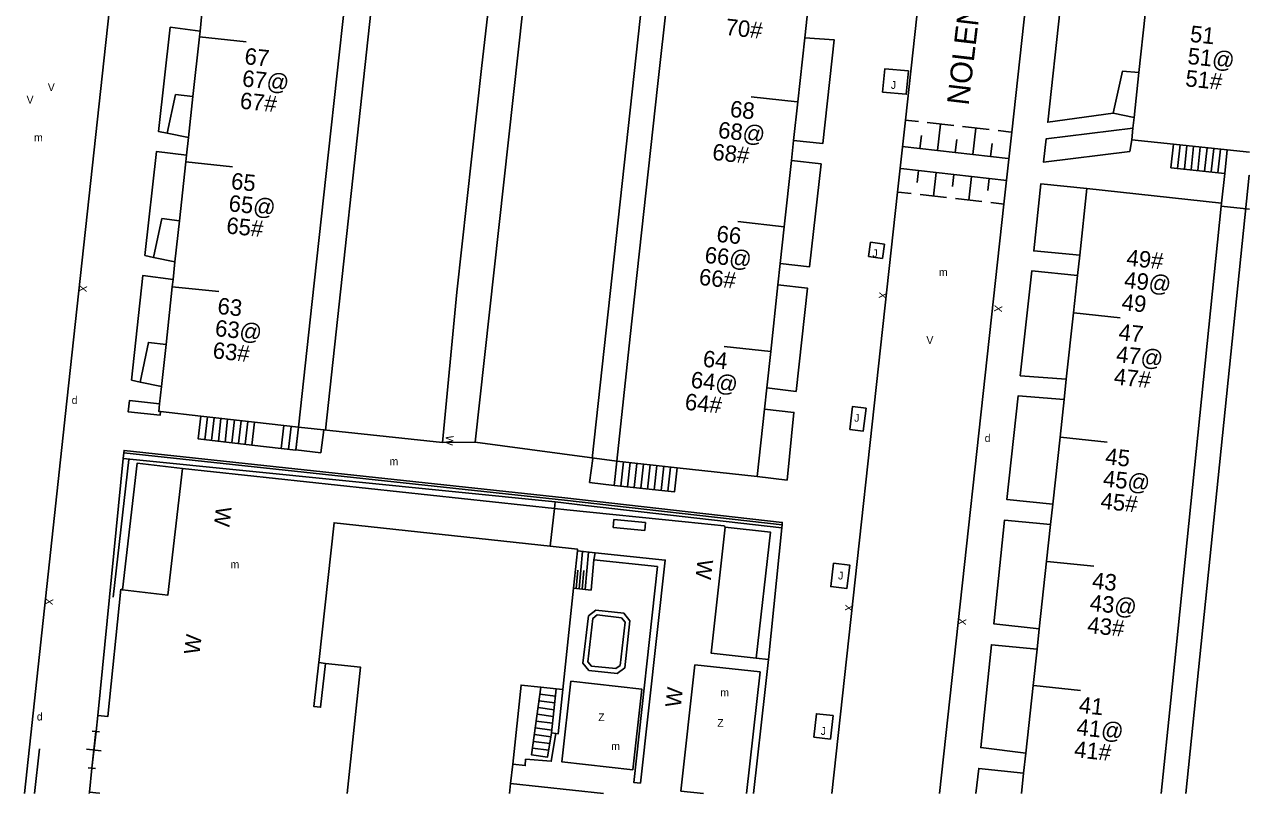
# Model space of a CAD drawing. Extents: x 134999 to 136502, y 457398 to 459002.
# Drawn here: x 136421.6 to 136500, y 457400 to 457449.2 of the extents above; entities that cross this region are included whole.
import ezdxf

# ---------------------------------------------------------------- set-up
doc = ezdxf.new("R2010")
doc.units = 0
for name, color, linetype in [('RI_DGTB_15', 7, 'Continuous'), ('RI_DGTB_18', 7, 'Continuous'), ('RI_DGTB_19', 7, 'Continuous'), ('RI_DGTB_2', 7, 'Continuous'), ('RI_DGTB_23', 7, 'Continuous'), ('RI_DGTB_28', 7, 'Continuous'), ('RI_DGTB_29', 7, 'Continuous'), ('RI_DGTB_3', 7, 'Continuous'), ('RI_DGTB_30', 7, 'Continuous'), ('RI_DGTB_31', 7, 'Continuous'), ('RI_DGTB_32', 7, 'Continuous'), ('RI_DGTB_35', 7, 'Continuous'), ('RI_DGTB_36', 7, 'Continuous'), ('RI_DGTB_37', 7, 'Continuous'), ('RI_DGTB_4', 7, 'Continuous'), ('RI_DGTB_43', 7, 'Continuous'), ('RI_DGTB_45', 7, 'Continuous'), ('RI_DGTB_48', 7, 'Continuous'), ('RI_DGTB_49', 7, 'Continuous'), ('RI_DGTB_53', 7, 'Continuous'), ('RI_DGTB_54', 7, 'Continuous'), ('RI_DGTB_6', 7, 'Continuous'), ('RI_DGTB_7', 7, 'Continuous')]:
    doc.layers.add(name, color=color, linetype=linetype)

msp = doc.modelspace()

# ---------------------------------------------------------------- linework, layer by layer
at = {"layer": 'RI_DGTB_15'}
for p, q in [((136471.064, 457444.29), (136468.119, 457444.61)), ((136471.101, 457444.286), (136471.064, 457444.29)), ((136431.937, 457440.444), (136434.921, 457440.127)), ((136470.233, 457436.289), (136467.251, 457436.613)), ((136431.07, 457432.449), (136434.054, 457432.132)), ((136488.749, 457430.774), (136491.733, 457430.457)), ((136469.365, 457428.292), (136466.383, 457428.616)), ((136487.902, 457422.819), (136490.886, 457422.502)), ((136487.055, 457414.864), (136490.039, 457414.547)), ((136486.208, 457406.909), (136489.192, 457406.592))]:
    msp.add_line(p, q, dxfattribs=at)
msp.add_lwpolyline([(136432.804, 457448.439), (136435.791, 457448.122)], dxfattribs=at)
at = {"layer": 'RI_DGTB_18'}
for p, q in [((136456.993, 457415.528), (136458.119, 457415.41)), ((136456.742, 457413.14), (136457.873, 457413.021))]:
    msp.add_line(p, q, dxfattribs=at)
at = {"layer": 'RI_DGTB_19'}
for p, q in [((136457.105, 457413.102), (136457.313, 457415.494)), ((136457.492, 457413.061), (136457.7, 457415.454)), ((136456.921, 457413.121), (136457.023, 457414.295)), ((136457.292, 457413.082), (136457.395, 457414.271))]:
    msp.add_line(p, q, dxfattribs=at)
at = {"layer": 'RI_DGTB_2'}
for p, q in [((136432.967, 457449.947), (136432.844, 457448.813)), ((136432.804, 457448.439), (136432.391, 457444.631)), ((136432.844, 457448.813), (136432.804, 457448.439)), ((136432.105, 457441.994), (136431.982, 457440.862)), ((136431.937, 457440.444), (136431.527, 457436.665)), ((136431.982, 457440.862), (136431.937, 457440.444)), ((136431.242, 457434.034), (136431.119, 457432.902)), ((136431.07, 457432.449), (136430.668, 457428.737)), ((136431.119, 457432.902), (136431.07, 457432.449)), ((136430.377, 457426.057), (136430.258, 457424.955)), ((136430.317, 457424.447), (136432.89, 457424.156)), ((136432.89, 457424.156), (136436.331, 457423.768)), ((136436.331, 457423.768), (136438.207, 457423.556)), ((136438.207, 457423.556), (136439.145, 457423.45))]:
    msp.add_line(p, q, dxfattribs=at)
for points in [[(136430.258, 457424.955), (136430.23, 457424.7), (136430.2, 457424.46), (136430.317, 457424.447)], [(136455.25, 457415.827), (136441.42, 457417.339), (136440.437, 457408.38)], [(136456.993, 457415.528), (136457.004, 457415.635), (136455.25, 457415.827)], [(136456.742, 457413.14), (136456.993, 457415.528)], [(136456.061, 457406.654), (136456.742, 457413.14)], [(136440.437, 457408.38), (136440.868, 457408.332)], [(136440.868, 457408.332), (136443.117, 457408.082), (136442.253, 457400)], [(136452.85, 457401.883), (136453.391, 457406.939), (136454.654, 457406.804)], [(136454.654, 457406.804), (136455.638, 457406.699)], [(136455.638, 457406.699), (136456.061, 457406.654)], [(136452.717, 457400.636), (136452.85, 457401.883)], [(136452.649, 457400), (136452.717, 457400.636)]]:
    msp.add_lwpolyline(points, dxfattribs=at)
at = {"layer": 'RI_DGTB_23'}
msp.add_line((136448.353, 457422.467), (136450.441, 457422.499), dxfattribs=at)
at = {"layer": 'RI_DGTB_28'}
for p, q in [((136491.266, 457443.564), (136492.618, 457443.282)), ((136430.75, 457442.278), (136432.105, 457441.994)), ((136495.401, 457440.019), (136495.56, 457441.523)), ((136495.831, 457439.974), (136495.99, 457441.478)), ((136496.262, 457439.928), (136496.421, 457441.432)), ((136496.692, 457439.883), (136496.851, 457441.387)), ((136497.123, 457439.837), (136497.282, 457441.341)), ((136497.553, 457439.792), (136497.712, 457441.296)), ((136497.984, 457439.746), (136498.143, 457441.25)), ((136429.865, 457434.32), (136431.242, 457434.034)), ((136429.012, 457426.342), (136430.377, 457426.057)), ((136433.157, 457422.649), (136433.321, 457424.108)), ((136433.587, 457422.601), (136433.751, 457424.059)), ((136434.017, 457422.552), (136434.181, 457424.01)), ((136434.447, 457422.504), (136434.611, 457423.962)), ((136434.877, 457422.456), (136435.041, 457423.913)), ((136435.307, 457422.407), (136435.471, 457423.865)), ((136435.737, 457422.359), (136435.901, 457423.816)), ((136436.167, 457422.311), (136436.331, 457423.768)), ((136438.044, 457422.097), (136438.207, 457423.556)), ((136438.513, 457422.044), (136438.676, 457423.503)), ((136436.167, 457422.311), (136438.044, 457422.097)), ((136459.767, 457419.682), (136459.936, 457421.229)), ((136460.197, 457419.635), (136460.366, 457421.182)), ((136460.626, 457419.588), (136460.795, 457421.135)), ((136461.056, 457419.541), (136461.225, 457421.088)), ((136461.486, 457419.494), (136461.655, 457421.041)), ((136461.915, 457419.447), (136462.084, 457420.994)), ((136462.345, 457419.4), (136462.514, 457420.947)), ((136462.775, 457419.353), (136462.944, 457420.9))]:
    msp.add_line(p, q, dxfattribs=at)
for points in [[(136491.266, 457443.564), (136491.872, 457446.244), (136492.929, 457446.163)], [(136430.75, 457442.278), (136431.282, 457444.744), (136432.391, 457444.631)], [(136498.573, 457441.205), (136498.414, 457439.701), (136494.97, 457440.065), (136495.129, 457441.569)], [(136429.865, 457434.32), (136430.4, 457436.807), (136431.527, 457436.665)], [(136429.012, 457426.342), (136429.542, 457428.883), (136430.668, 457428.737)], [(136436.167, 457422.311), (136432.726, 457422.698), (136432.89, 457424.156)], [(136439.145, 457423.45), (136438.982, 457421.992), (136438.044, 457422.097)], [(136463.373, 457420.853), (136463.204, 457419.306), (136459.337, 457419.729), (136459.506, 457421.276)]]:
    msp.add_lwpolyline(points, dxfattribs=at)
at = {"layer": 'RI_DGTB_3'}
for p, q in [((136442.637, 457455.481), (136441.766, 457447.487)), ((136441.766, 457447.487), (136440.894, 457439.493)), ((136440.894, 457439.493), (136440.023, 457431.499)), ((136440.023, 457431.499), (136439.145, 457423.45))]:
    msp.add_line(p, q, dxfattribs=at)
at = {"layer": 'RI_DGTB_31'}
for p, q in [((136477.97, 457443.11), (136478.818, 457443.014)), ((136479.384, 457442.95), (136481.08, 457442.758)), ((136480.04, 457441.161), (136480.232, 457442.854)), ((136481.645, 457442.694), (136483.341, 457442.502)), ((136482.302, 457440.905), (136482.493, 457442.598)), ((136478.909, 457441.289), (136479.005, 457442.136)), ((136481.171, 457441.033), (136481.267, 457441.88)), ((136483.907, 457442.438), (136484.755, 457442.342)), ((136477.778, 457441.417), (136484.563, 457440.649)), ((136483.433, 457440.777), (136483.528, 457441.624)), ((136484.465, 457439.239), (136477.679, 457440.006)), ((136478.81, 457439.878), (136478.725, 457439.126)), ((136479.941, 457439.751), (136479.771, 457438.246)), ((136481.072, 457439.623), (136480.987, 457438.871)), ((136482.203, 457439.495), (136482.033, 457437.991)), ((136483.334, 457439.367), (136483.249, 457438.615)), ((136478.357, 457438.406), (136477.509, 457438.502)), ((136480.619, 457438.15), (136478.923, 457438.342)), ((136482.881, 457437.895), (136481.185, 457438.087)), ((136484.295, 457437.735), (136483.447, 457437.831))]:
    msp.add_line(p, q, dxfattribs=at)
at = {"layer": 'RI_DGTB_32'}
for p, q in [((136455.542, 457405.797), (136454.534, 457405.935)), ((136455.588, 457406.231), (136454.593, 457406.367)), ((136455.449, 457404.929), (136454.416, 457405.07)), ((136455.496, 457405.362), (136454.475, 457405.502)), ((136455.357, 457404.06), (136454.298, 457404.205)), ((136455.403, 457404.494), (136454.357, 457404.637)), ((136455.297, 457403.627), (136454.239, 457403.772)), ((136455.156, 457402.765), (136454.121, 457402.907)), ((136455.226, 457403.197), (136454.18, 457403.34))]:
    msp.add_line(p, q, dxfattribs=at)
for points in [[(136459.281, 457417.037), (136461.297, 457416.846), (136461.344, 457417.344), (136459.328, 457417.535), (136459.281, 457417.037)], [(136457.338, 457408.347), (136457.73, 457407.867), (136459.544, 457407.685), (136460.023, 457408.041), (136460.352, 457411.06), (136459.967, 457411.541), (136458.167, 457411.743), (136457.703, 457411.367), (136457.338, 457408.347)], [(136457.651, 457408.438), (136457.884, 457408.153), (136459.458, 457407.995), (136459.739, 457408.204), (136460.04, 457410.969), (136459.81, 457411.257), (136458.258, 457411.431), (136457.986, 457411.211), (136457.651, 457408.438)], [(136454.654, 457406.804), (136454.062, 457402.475), (136455.086, 457402.335), (136455.337, 457403.875)]]:
    msp.add_lwpolyline(points, dxfattribs=at)
at = {"layer": 'RI_DGTB_4'}
for p, q in [((136462.123, 457445.262), (136462.995, 457453.259)), ((136471.688, 457449.764), (136471.537, 457448.371)), ((136493.329, 457449.87), (136492.929, 457446.163)), ((136471.537, 457448.371), (136471.095, 457444.287)), ((136492.929, 457446.163), (136492.618, 457443.282)), ((136461.25, 457437.265), (136462.123, 457445.262)), ((136432.105, 457441.994), (136432.391, 457444.631)), ((136471.095, 457444.287), (136470.826, 457441.803)), ((136492.545, 457442.603), (136492.464, 457441.852)), ((136492.618, 457443.282), (136492.545, 457442.603)), ((136470.826, 457441.803), (136470.688, 457440.528)), ((136492.464, 457441.852), (136495.129, 457441.569)), ((136495.129, 457441.569), (136498.573, 457441.205)), ((136500, 457441.053), (136498.573, 457441.205)), ((136470.688, 457440.528), (136470.229, 457436.289)), ((136489.595, 457438.729), (136489.133, 457434.456)), ((136460.378, 457429.268), (136461.25, 457437.265)), ((136498.185, 457437.601), (136497.395, 457429.856)), ((136431.242, 457434.034), (136431.527, 457436.665)), ((136470.229, 457436.289), (136469.973, 457433.929)), ((136489.133, 457434.456), (136488.992, 457433.157)), ((136469.973, 457433.929), (136469.825, 457432.558)), ((136469.825, 457432.558), (136469.363, 457428.292)), ((136488.992, 457433.157), (136488.734, 457430.776)), ((136488.734, 457430.776), (136488.274, 457426.518)), ((136459.506, 457421.276), (136460.378, 457429.268)), ((136497.395, 457429.856), (136496.582, 457421.897)), ((136430.377, 457426.057), (136430.668, 457428.737)), ((136469.363, 457428.292), (136469.111, 457425.968)), ((136488.274, 457426.518), (136488.134, 457425.227)), ((136469.111, 457425.968), (136468.963, 457424.606)), ((136468.963, 457424.606), (136468.496, 457420.294)), ((136488.134, 457425.227), (136487.874, 457422.822)), ((136487.874, 457422.822), (136487.408, 457418.519)), ((136496.582, 457421.897), (136495.77, 457413.938)), ((136463.373, 457420.853), (136459.506, 457421.276)), ((136468.496, 457420.294), (136463.373, 457420.853)), ((136487.408, 457418.519), (136487.267, 457417.217)), ((136487.267, 457417.217), (136487.013, 457414.869)), ((136487.013, 457414.869), (136486.545, 457410.548)), ((136495.77, 457413.938), (136494.958, 457405.979)), ((136486.545, 457410.548), (136486.403, 457409.234)), ((136486.403, 457409.234), (136486.152, 457406.915)), ((136486.152, 457406.915), (136485.683, 457402.576)), ((136494.958, 457405.979), (136494.348, 457400)), ((136485.683, 457402.576), (136485.544, 457401.293)), ((136485.405, 457400), (136485.544, 457401.293))]:
    msp.add_line(p, q, dxfattribs=at)
for points in [[(136489.595, 457438.729), (136498.205, 457437.799)], [(136498.205, 457437.799), (136498.185, 457437.601)]]:
    msp.add_lwpolyline(points, dxfattribs=at)
at = {"layer": 'RI_DGTB_48'}
for p, q in [((136428.999, 457421.351), (136455.576, 457418.671)), ((136426.306, 457404.993), (136426.191, 457403.966)), ((136426.185, 457403.965), (136425.926, 457401.618)), ((136426.191, 457403.966), (136425.931, 457401.618)), ((136425.949, 457403.991), (136426.419, 457403.939)), ((136455.337, 457403.875), (136455.604, 457403.847)), ((136425.585, 457402.844), (136426.525, 457402.74)), ((136425.69, 457401.644), (136426.161, 457401.592)), ((136425.931, 457401.618), (136425.764, 457400.076))]:
    msp.add_line(p, q, dxfattribs=at)
for points in [[(136427.93, 457421.454), (136428.999, 457421.351)], [(136455.576, 457418.671), (136455.528, 457418.249)], [(136470.068, 457417.013), (136457.514, 457418.449), (136455.576, 457418.671)], [(136455.528, 457418.249), (136455.25, 457415.827)], [(136440.439, 457408.4), (136440.128, 457405.567), (136440.555, 457405.52), (136440.868, 457408.332)], [(136468.263, 457400), (136469.014, 457406.651), (136469.229, 457408.573)], [(136455.638, 457406.699), (136455.337, 457403.875)], [(136455.604, 457403.847), (136455.764, 457403.83), (136456.062, 457406.663)]]:
    msp.add_lwpolyline(points, dxfattribs=at)
at = {"layer": 'RI_DGTB_49'}
for p, q in [((136427.287, 457412.575), (136428.283, 457421.375)), ((136422.25, 457400), (136422.58, 457402.85))]:
    msp.add_line(p, q, dxfattribs=at)
msp.add_lwpolyline([(136455.604, 457403.847), (136455.314, 457402.062), (136453.673, 457402.193), (136453.65, 457401.783), (136452.85, 457401.883)], dxfattribs=at)
at = {"layer": 'RI_DGTB_53'}
for p, q in [((136456.317, 457418.164), (136463.897, 457417.399)), ((136463.897, 457417.399), (136466.376, 457417.13)), ((136466.376, 457417.13), (136466.448, 457417.06)), ((136427.771, 457413.088), (136427.879, 457413.037)), ((136452.717, 457400.636), (136458.667, 457400))]:
    msp.add_line(p, q, dxfattribs=at)
for points in [[(136430.503, 457482.062), (136424.32, 457425.11), (136421.612, 457400)], [(136476.526, 457444.895), (136476.657, 457446.391), (136478.17, 457446.259), (136478.039, 457444.763), (136476.526, 457444.895)], [(136475.629, 457434.379), (136475.758, 457435.29), (136476.636, 457435.165), (136476.507, 457434.255), (136475.629, 457434.379)], [(136474.417, 457423.306), (136474.6, 457424.778), (136475.47, 457424.669), (136475.287, 457423.198), (136474.417, 457423.306)], [(136426.306, 457404.993), (136427.93, 457421.454)], [(136427.93, 457421.454), (136427.966, 457421.815)], [(136470.087, 457417.203), (136470.103, 457417.352), (136456.192, 457418.926), (136427.982, 457421.964), (136427.966, 457421.815)], [(136470.087, 457417.203), (136456.175, 457418.777), (136427.966, 457421.815)], [(136455.528, 457418.249), (136431.724, 457420.812)], [(136456.317, 457418.164), (136455.528, 457418.249)], [(136469.229, 457408.573), (136470.068, 457417.013)], [(136470.068, 457417.013), (136470.087, 457417.203)], [(136458.051, 457414.971), (136458.119, 457415.41)], [(136458.119, 457415.41), (136462.618, 457414.948), (136461.04, 457400.666)], [(136457.873, 457413.021), (136458.051, 457414.971)], [(136458.051, 457414.971), (136462.117, 457414.527), (136460.593, 457400.713), (136461.04, 457400.666)], [(136473.389, 457414.752), (136473.209, 457413.249), (136474.235, 457413.126), (136474.415, 457414.628), (136473.389, 457414.752)], [(136427.771, 457413.088), (136426.935, 457404.927), (136426.306, 457404.993)], [(136464.513, 457408.244), (136463.621, 457400.158), (136465.053, 457400)], [(136467.822, 457400), (136468.681, 457407.784), (136464.513, 457408.244)], [(136469.229, 457408.573), (136468.434, 457408.668)], [(136460.538, 457401.519), (136461.116, 457406.678), (136456.579, 457407.186), (136456.001, 457402.027), (136460.538, 457401.519)], [(136472.113, 457403.601), (136472.282, 457405.106), (136473.353, 457404.986), (136473.185, 457403.481), (136472.113, 457403.601)], [(136425.756, 457400), (136425.764, 457400.076)], [(136425.764, 457400.076), (136426.391, 457400.023), (136426.389, 457400)]]:
    msp.add_lwpolyline(points, dxfattribs=at)
at = {"layer": 'RI_DGTB_54'}
for p, q in [((136492.464, 457441.852), (136492.35, 457441.104)), ((136500, 457437.414), (136498.185, 457437.601))]:
    msp.add_line(p, q, dxfattribs=at)
for points in [[(136477.982, 457443.109), (136482.771, 457487.009), (136482.782, 457487.099), (136482.814, 457487.72), (136482.767, 457488.34), (136482.64, 457488.949), (136482.436, 457489.537), (136482.158, 457490.093), (136481.952, 457490.418), (136481.566, 457490.904), (136481.121, 457491.337), (136480.717, 457491.647), (136480.182, 457491.966), (136479.611, 457492.214), (136479.012, 457492.387), (136478.397, 457492.482), (136467.982, 457493.597)], [(136484.788, 457442.338), (136489.722, 457487.542), (136489.891, 457488.093), (136490.134, 457488.616), (136490.448, 457489.1), (136490.825, 457489.536), (136491.259, 457489.915), (136491.741, 457490.231), (136492.263, 457490.477), (136492.813, 457490.649), (136493.382, 457490.743), (136493.958, 457490.757), (136494.293, 457490.729), (136500, 457490.166)], [(136455.325, 457486.457), (136453.661, 457470.841), (136450.871, 457446.601), (136449.271, 457432.091), (136448.353, 457422.467)], [(136457.462, 457486.193), (136450.441, 457422.499)], [(136493.398, 457450.508), (136487.894, 457450.247), (136487.094, 457442.97), (136491.266, 457443.564)], [(136432.844, 457448.813), (136430.94, 457449.053), (136430.197, 457442.379), (136430.75, 457442.278)], [(136471.537, 457448.371), (136473.42, 457448.253), (136472.696, 457441.612), (136470.826, 457441.803)], [(136477.48, 457438.505), (136477.982, 457443.109)], [(136492.35, 457441.104), (136486.815, 457440.424), (136486.98, 457441.904), (136492.545, 457442.603)], [(136484.285, 457437.736), (136484.788, 457442.338)], [(136431.982, 457440.862), (136430.051, 457441.097), (136429.314, 457434.446), (136429.865, 457434.32)], [(136470.688, 457440.528), (136472.582, 457440.31), (136471.846, 457433.729), (136469.973, 457433.929)], [(136489.595, 457438.729), (136486.649, 457439.04), (136486.199, 457434.738), (136489.133, 457434.456)], [(136473.279, 457400), (136477.48, 457438.505)], [(136480.166, 457400), (136484.285, 457437.736)], [(136488.992, 457433.157), (136486.065, 457433.456), (136485.335, 457426.75), (136488.274, 457426.518)], [(136431.119, 457432.902), (136429.187, 457433.171), (136428.463, 457426.464), (136429.012, 457426.342)], [(136469.825, 457432.558), (136471.719, 457432.352), (136470.989, 457425.741), (136469.111, 457425.968)], [(136488.134, 457425.227), (136485.196, 457425.455), (136484.466, 457418.831), (136487.408, 457418.519)], [(136430.317, 457424.447), (136430.287, 457424.217), (136428.247, 457424.427), (136428.33, 457425.157), (136430.258, 457424.955)], [(136468.963, 457424.606), (136470.843, 457424.401), (136470.411, 457420.063), (136468.496, 457420.294)], [(136448.353, 457422.467), (136439.145, 457423.45)], [(136450.441, 457422.499), (136459.506, 457421.276)], [(136487.267, 457417.217), (136484.313, 457417.497), (136483.634, 457410.867), (136486.545, 457410.548)], [(136486.403, 457409.234), (136483.488, 457409.527), (136482.802, 457402.941), (136485.683, 457402.576)], [(136485.544, 457401.293), (136482.676, 457401.607), (136482.488, 457400)]]:
    msp.add_lwpolyline(points, dxfattribs=at)
at = {"layer": 'RI_DGTB_6'}
for points in [[(136431.724, 457420.812), (136428.816, 457421.148), (136427.879, 457413.037)], [(136427.879, 457413.037), (136430.787, 457412.701), (136431.724, 457420.812)], [(136468.433, 457408.667), (136465.542, 457408.992), (136466.448, 457417.06)], [(136466.448, 457417.06), (136469.339, 457416.735), (136468.433, 457408.667)]]:
    msp.add_lwpolyline(points, dxfattribs=at)
at = {"layer": 'RI_DGTB_7'}
for p, q in [((136447.781, 457487.262), (136440.877, 457423.266)), ((136499.974, 457439.579), (136495.926, 457400)), ((136499.974, 457439.579), (136500, 457439.576))]:
    msp.add_line(p, q, dxfattribs=at)
for points in [[(136457.935, 457421.448), (136462.035, 457459.036)], [(136498.205, 457437.799), (136498.414, 457439.701), (136498.573, 457441.205)], [(136440.574, 457421.814), (136438.982, 457421.993), (136439.145, 457423.45)], [(136440.574, 457421.814), (136440.763, 457423.274), (136440.877, 457423.266)], [(136457.76, 457419.902), (136457.97, 457421.441), (136457.935, 457421.448)], [(136457.76, 457419.902), (136459.337, 457419.729), (136459.506, 457421.276)]]:
    msp.add_lwpolyline(points, dxfattribs=at)

# ---------------------------------------------------------------- texts
at = {"layer": 'RI_DGTB_29'}
for p in [(136424.632, 457424.939), (136483.055, 457422.506), (136422.401, 457404.675)]:
    msp.add_text('d', height=0.5, dxfattribs=at).set_placement(p)
at = {"layer": 'RI_DGTB_30'}
for p in [(136423.104, 457444.971), (136421.745, 457444.173), (136479.325, 457428.78)]:
    msp.add_text('V', height=0.5, dxfattribs=at).set_placement(p)
for s, height, rotation, p in [('X', 0.499, 263.87476, (136425.132, 457432.571)), ('X', 0.499, 83.81331, (136476.768, 457431.632)), ('X', 0.499, 263.88602, (136483.696, 457431.289)), ('W', 0.499, 263.88602, (136448.587, 457422.943)), ('W', 1, 263.41087, (136433.873, 457418.408)), ('W', 1, 263.12262, (136464.692, 457415.035)), ('X', 0.499, 263.87476, (136422.965, 457412.529)), ('X', 0.499, 83.81331, (136474.599, 457411.624)), ('X', 0.499, 263.88602, (136481.394, 457411.252)), ('W', 1, 82.57109, (136432.799, 457408.855)), ('W', 1, 83.54729, (136463.608, 457405.478))]:
    msp.add_text(s, height=height, rotation=rotation, dxfattribs=at).set_placement(p)
at = {"layer": 'RI_DGTB_31'}
for p in [(136477.05, 457445.114), (136475.869, 457434.336), (136474.707, 457423.802), (136473.672, 457413.704), (136472.561, 457403.751)]:
    msp.add_text('J', height=0.5, dxfattribs=at).set_placement(p)
at = {"layer": 'RI_DGTB_32'}
for p in [(136458.324, 457404.632), (136465.947, 457404.269)]:
    msp.add_text('Z', height=0.5, dxfattribs=at).set_placement(p)
at = {"layer": 'RI_DGTB_35'}
for s, rotation, p in [('51', 353.844, (136496.156, 457448.129)), ('63', 353.9253, (136433.925, 457430.71)), ('49', 353.9253, (136491.783, 457430.957)), ('64', 353.8097, (136464.984, 457427.331))]:
    msp.add_text(s, height=1.054, rotation=rotation, dxfattribs=at).set_placement(p)
at = {"layer": 'RI_DGTB_36'}
for s, rotation, p in [('70#', 353.8097, (136466.436, 457448.569)), ('67', 353.9253, (136435.655, 457446.701)), ('51@', 353.9253, (136496.004, 457446.709)), ('67@', 353.9253, (136435.504, 457445.279)), ('51#', 353.9253, (136495.859, 457445.286)), ('67#', 353.9253, (136435.36, 457443.856)), ('68', 353.8097, (136466.72, 457443.325)), ('68@', 353.8097, (136465.96, 457441.973)), ('68#', 353.8097, (136465.592, 457440.568)), ('65', 353.9253, (136434.791, 457438.706)), ('65@', 353.9253, (136434.636, 457437.285)), ('65#', 353.9253, (136434.492, 457435.862)), ('66', 353.8097, (136465.857, 457435.328)), ('66@', 353.8097, (136465.101, 457433.975)), ('49#', 353.9253, (136492.09, 457433.799)), ('66#', 353.8097, (136464.732, 457432.57)), ('49@', 353.9253, (136491.942, 457432.378)), ('63@', 353.9253, (136433.766, 457429.291)), ('47', 353.9253, (136491.589, 457429.036)), ('63#', 353.9253, (136433.621, 457427.868)), ('47@', 353.9253, (136491.43, 457427.617)), ('64@', 353.8097, (136464.214, 457425.981)), ('47#', 353.9253, (136491.285, 457426.194)), ('64#', 353.8097, (136463.833, 457424.576)), ('45', 353.9253, (136490.736, 457421.082)), ('45@', 353.9253, (136490.592, 457419.66)), ('45#', 353.9253, (136490.437, 457418.239)), ('43', 353.9253, (136489.892, 457413.127)), ('43@', 353.9253, (136489.742, 457411.706)), ('43#', 353.9253, (136489.588, 457410.284)), ('41', 353.9253, (136489.043, 457405.172)), ('41@', 353.9253, (136488.899, 457403.75)), ('41#', 353.9253, (136488.744, 457402.329))]:
    msp.add_text(s, height=1.054, rotation=rotation, dxfattribs=at).set_placement(p)
at = {"layer": 'RI_DGTB_37'}
msp.add_text('NOLENSLAAN', height=1.4, rotation=83.25574, dxfattribs=at).set_placement((136482.022, 457444.015))
at = {"layer": 'RI_DGTB_43'}
for p in [(136422.224, 457441.75), (136480.125, 457433.13), (136444.971, 457421.018), (136466.14, 457406.217), (136459.155, 457402.789)]:
    msp.add_text('m', height=0.5, dxfattribs=at).set_placement(p)
at = {"layer": 'RI_DGTB_45'}
msp.add_text('m', height=0.5, dxfattribs=at).set_placement((136434.796, 457414.423))

doc.saveas('drawing.dxf')
